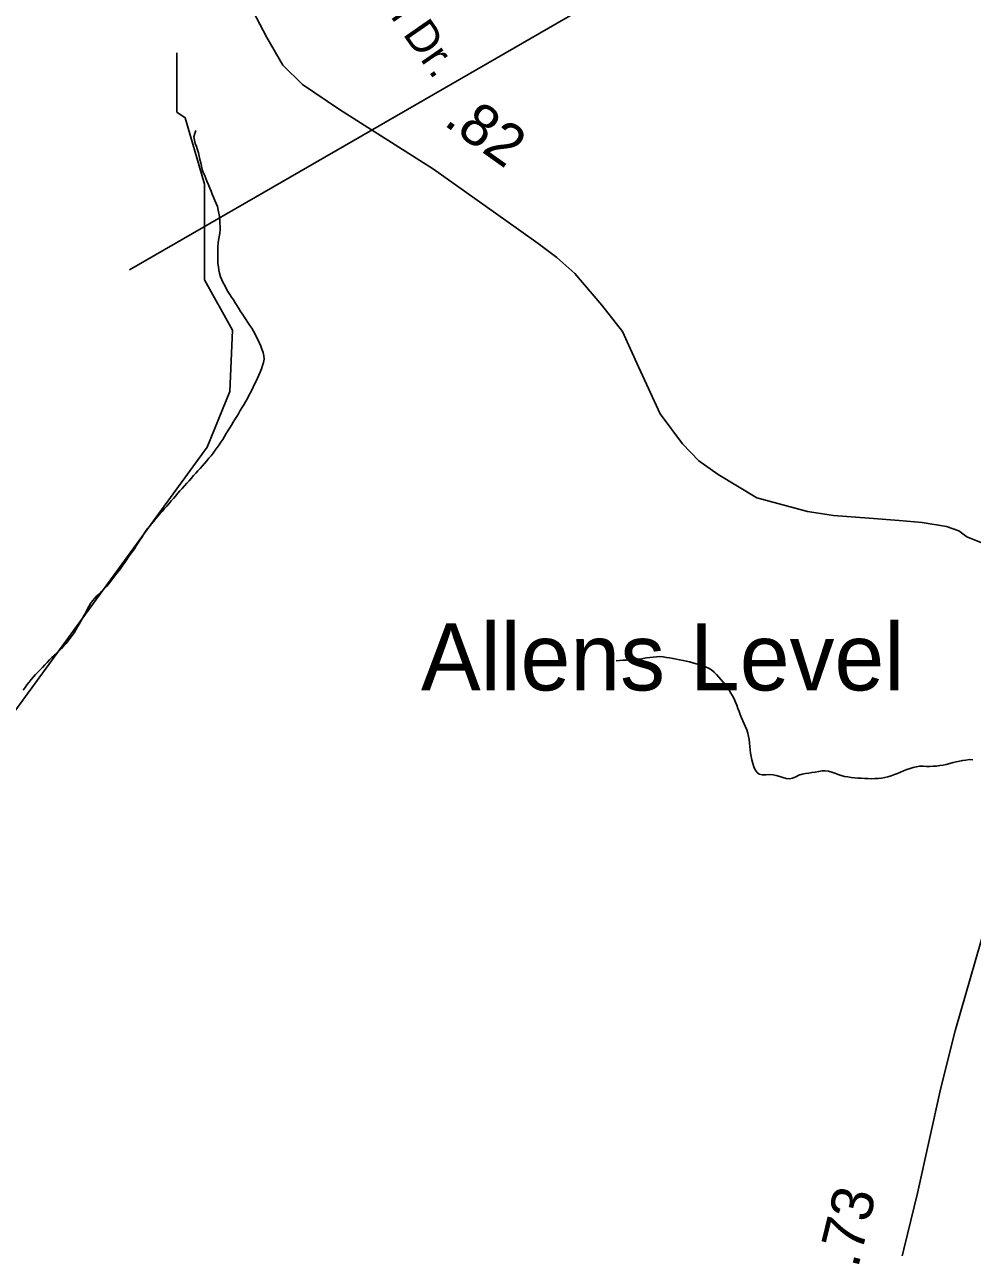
# Model space of a CAD drawing. Extents: x 1950930 to 2061844, y 904556 to 1017002.
# Drawn here: x 1990780 to 1993610, y 935305 to 938954 of the extents above; entities that cross this region are included whole.
import ezdxf

# ---------------------------------------------------------------- set-up
doc = ezdxf.new("R2010")
doc.units = 0
for name, color, linetype in [('Exist Civil Demographics Community Label', 7, 'Continuous'), ('Exist Hydrographic Creek Single Shore', 7, 'Continuous'), ('Exist Hydrographic Misc Water Feature', 7, 'Continuous'), ('Exist Road Non-System Type 51 Label', 7, 'Continuous'), ('Exist Road Primary NC Attributed', 7, 'Continuous'), ('Exist Road Primary NC Mileage Hundredths English Label', 7, 'Continuous'), ('Exist Road Primary NC Structure Culvert Number Label', 7, 'Continuous'), ('Exist Road Primary US Structure Standard Bridge CELL', 7, 'Continuous'), ('Exist Road Secondary Type 51 Attributed', 7, 'Continuous')]:
    doc.layers.add(name, color=color, linetype=linetype)

msp = doc.modelspace()

# ---------------------------------------------------------------- linework, layer by layer
at = {"layer": 'Exist Hydrographic Creek Single Shore'}
for points in [[(1990098.8, 935194), (1990082.8, 935611.2), (1990048.8, 935644.7), (1990065.8, 935900.3), (1990149.9, 936085.6), (1990415.8, 936185.1), (1990491.9, 936268.9), (1990516.9, 936626.1), (1990567, 936733.5), (1990724.8, 936868), (1991325.9, 937692.4), (1991392.9, 937858.4), (1991400.9, 938042.1), (1991317.9, 938191.4), (1991317.9, 938477), (1991259.8, 938675.2), (1991234.8, 938692.1), (1991234.8, 938869.3)], [(1992546.5, 937055.4), (1992556.3, 937055.9), (1992566.6, 937056.8), (1992576.6, 937057.3), (1992586.4, 937058.6), (1992596.3, 937059.1), (1992606.3, 937060), (1992616.6, 937060.5), (1992626.6, 937061.9), (1992636.7, 937063.6), (1992646.1, 937065), (1992656.2, 937066.3), (1992666, 937066.8), (1992676.5, 937067.7), (1992685.9, 937066.6), (1992695.9, 937065.5), (1992705.4, 937063.6), (1992715.8, 937061.7), (1992725.9, 937060.5), (1992735.5, 937057.9), (1992745.6, 937056.3), (1992755.4, 937054.5), (1992765, 937051.7), (1992774.9, 937049.1), (1992784.5, 937046.4), (1992794, 937043.7), (1992803.6, 937040.2), (1992812.8, 937036.9), (1992822, 937033.4), (1992830.5, 937028.5), (1992838.2, 937021.6), (1992845.4, 937014), (1992852.4, 937006.4), (1992858.8, 936999.7), (1992865.1, 936991.5), (1992871.5, 936984.1), (1992877.4, 936975.9), (1992883.2, 936967.2), (1992888.7, 936959.1), (1992893.6, 936950.6), (1992897.9, 936941.5), (1992902, 936932.3), (1992905.9, 936923.2), (1992909.4, 936913.3), (1992913.1, 936904.3), (1992916.6, 936895.2), (1992920.1, 936885.3), (1992924.2, 936876.2), (1992927.6, 936867.2), (1992932.2, 936858), (1992935.6, 936848.8), (1992939.1, 936839), (1992941.4, 936829.8), (1992942.8, 936820.2), (1992943.8, 936809), (1992944.9, 936799.2), (1992945.5, 936789.8), (1992946.7, 936779.8), (1992948.8, 936769.8), (1992951, 936760.1), (1992953.5, 936749.2), (1992957, 936739.3), (1992960.9, 936730.2), (1992966.4, 936722), (1992973.2, 936716.6), (1992982.2, 936715.1), (1992992.9, 936715.5), (1993003.7, 936716), (1993014.2, 936715.2), (1993024, 936713.3), (1993034.1, 936709.7), (1993043.3, 936707.1), (1993053.6, 936704.4), (1993063.2, 936703.2), (1993072.2, 936704.8), (1993081.8, 936709), (1993091.3, 936713.6), (1993100.7, 936716.7), (1993110.8, 936718.7), (1993120.8, 936720.1), (1993130.4, 936721.9), (1993140.3, 936723.2), (1993150.5, 936725.3), (1993160.6, 936726.6), (1993169.8, 936726.8), (1993179.9, 936725.7), (1993189.7, 936723), (1993198.9, 936719.5), (1993208.6, 936716.1), (1993218, 936712.6), (1993227.8, 936709.9), (1993237.9, 936708.8), (1993247.3, 936706.9), (1993257.4, 936705.8), (1993267.4, 936705.1), (1993277.5, 936704.8), (1993287.5, 936703.7), (1993297.8, 936703.8), (1993307.8, 936703.4), (1993317.9, 936704)], [(1993317.9, 936704), (1993327.7, 936704.5), (1993338, 936705.3), (1993347.6, 936706.7), (1993356.8, 936709), (1993366.3, 936712), (1993376.3, 936715.7), (1993385.3, 936718.8), (1993394.3, 936722.7), (1993404, 936726.9), (1993413.6, 936730.8), (1993423.1, 936733.8), (1993432.5, 936736.9), (1993442.1, 936739), (1993451.8, 936740.4), (1993462, 936740.5), (1993472.1, 936740.1), (1993482.3, 936739.8), (1993492.2, 936740.8), (1993502, 936741.3), (1993512, 936742.6), (1993522.1, 936743.9), (1993531.3, 936746.2), (1993541.6, 936748.7), (1993551.4, 936751.6), (1993560.6, 936753.9), (1993570.7, 936755.9), (1993580.5, 936757.8), (1993590, 936759.1), (1993600.4, 936760.5), (1993610.1, 936760.1)]]:
    msp.add_lwpolyline(points, dxfattribs=at)
at = {"layer": 'Exist Hydrographic Misc Water Feature'}
for points in [[(1991292.2, 938637), (1991288.9, 938628.1), (1991286, 938618.4), (1991287.4, 938608.5), (1991289.9, 938598.3), (1991293.6, 938589.2), (1991296.5, 938579.5), (1991299.3, 938570.5), (1991301.4, 938560.4), (1991303.6, 938550.8), (1991306.3, 938540.6), (1991308.4, 938530.6), (1991311, 938520.8), (1991314.1, 938511.8), (1991318.2, 938502.7), (1991321.3, 938493.7), (1991325.2, 938483.8), (1991329.3, 938474.7), (1991333.2, 938465.5), (1991337.3, 938456.3), (1991340.8, 938447.3), (1991344.9, 938438.2), (1991348.7, 938428.2), (1991352.2, 938419.2), (1991355.9, 938410.1), (1991358.4, 938399.9), (1991360.2, 938390.4), (1991361.9, 938380.4), (1991363.3, 938370.4), (1991363.7, 938360.6), (1991364.3, 938350.8), (1991364.3, 938341.1), (1991363.5, 938331), (1991361.3, 938320.4), (1991359.6, 938310.5), (1991358.2, 938301), (1991357, 938291.1), (1991357, 938281.3), (1991357, 938271.2), (1991357, 938260.6), (1991357.4, 938250.8), (1991357.8, 938240.9), (1991359, 938230.3), (1991360.4, 938220.3), (1991362.7, 938211.4), (1991365.4, 938201.2), (1991369.3, 938192.1), (1991372.9, 938183.1), (1991377.9, 938175), (1991382.4, 938165.9), (1991387.7, 938157.3), (1991393, 938148.3), (1991398.4, 938139.8), (1991403.9, 938131.7), (1991409.6, 938123.1), (1991414.6, 938114.3), (1991419.9, 938106.1), (1991425.2, 938097.6), (1991430.8, 938089.5), (1991436.1, 938080.9), (1991442, 938072.8), (1991447.4, 938064.2), (1991453.3, 938056), (1991458.7, 938047.5), (1991463.6, 938038.6), (1991468.5, 938030.1), (1991473.2, 938020.9), (1991477.3, 938012.2), (1991481.8, 938003), (1991485.3, 937993.9), (1991489, 937984.8), (1991492.5, 937975), (1991495, 937964.8), (1991495.6, 937955), (1991493.9, 937945.1), (1991491.1, 937936.2), (1991487.8, 937926.6), (1991483.9, 937916.6), (1991480, 937907.8), (1991475.5, 937898.8), (1991471.8, 937889.3), (1991467.3, 937880.1), (1991462.8, 937871.1), (1991458.5, 937862.4), (1991453.9, 937853.4), (1991449.4, 937844.4), (1991444.7, 937836.2), (1991439.8, 937827.5), (1991434.9, 937818.5), (1991429.5, 937809.6), (1991424.4, 937801.5), (1991419.5, 937792.5), (1991414, 937784.4), (1991408.6, 937775.5), (1991403.5, 937767.4), (1991398.2, 937758.3), (1991393, 937750.2), (1991387.7, 937741.7), (1991382.6, 937733.5), (1991377.3, 937724.6)], [(1991377.3, 937724.6), (1991372.3, 937715.6), (1991366.8, 937707.6), (1991361.1, 937699.5), (1991355.5, 937691.4), (1991349.6, 937683.4), (1991343.4, 937675), (1991337.1, 937667), (1991330.7, 937659.8), (1991324.3, 937651.9), (1991318, 937644.3), (1991311.2, 937637.3), (1991304.5, 937629.4), (1991298.1, 937621.8), (1991291.3, 937614.7), (1991284.6, 937607.6), (1991278.2, 937599.2), (1991271.4, 937592.1), (1991264.7, 937584.7), (1991257.5, 937577.7), (1991251.1, 937569.7), (1991244.4, 937562.2), (1991237.6, 937555.1), (1991231, 937546.7), (1991224.9, 937539.5), (1991218.1, 937532.5), (1991211.8, 937524.6), (1991205, 937517), (1991198.7, 937509.9), (1991191.9, 937502), (1991185.1, 937494.5), (1991178.6, 937486.5), (1991172, 937479.5), (1991166, 937472.2), (1991159.5, 937463.9), (1991153.1, 937455.9), (1991146.8, 937448.8), (1991141.2, 937440.7), (1991135.5, 937431.8), (1991130.2, 937423.3), (1991124.6, 937415.6), (1991119.5, 937406.7), (1991113.8, 937398.6), (1991108.4, 937389.7), (1991102.9, 937381.6), (1991096.9, 937373.6), (1991091.2, 937365), (1991085.7, 937357.4), (1991080.1, 937348.9), (1991074, 937341), (1991068.2, 937332), (1991062.5, 937324.9), (1991056.3, 937316.8), (1991050.4, 937308.8), (1991044.2, 937300.4), (1991037.9, 937292.5), (1991031.9, 937285.2), (1991025.6, 937277.3), (1991018.4, 937270.2), (1991011.2, 937262.8), (1991004.1, 937255.3), (1990996.7, 937249.2), (1990989.9, 937241.7), (1990983.1, 937234.6), (1990977.6, 937226.5), (1990972.7, 937217.5), (1990967.8, 937208.5), (1990963.3, 937199.5), (1990958.5, 937190.9), (1990953.4, 937182.8), (1990948.5, 937173.7), (1990943.6, 937164.7), (1990938.2, 937156.2), (1990933.5, 937147.6), (1990928.2, 937139.1), (1990922.7, 937131), (1990917.1, 937122.9), (1990911, 937114.5), (1990904.6, 937106.6), (1990898.2, 937099.4), (1990891.1, 937091.9), (1990883.9, 937084.9), (1990876.9, 937078.3), (1990869.3, 937071.3), (1990862.4, 937064.6), (1990855.2, 937057.7), (1990848, 937050.2), (1990840.8, 937043.1), (1990834.1, 937035.6), (1990826.9, 937028.7), (1990820.3, 937021.6), (1990813.6, 937014), (1990807.2, 937006.9), (1990800.2, 936999), (1990793.9, 936991.4), (1990787.5, 936983.4), (1990782, 936975.4), (1990776.4, 936967.3)]]:
    msp.add_lwpolyline(points, dxfattribs=at)
at = {"layer": 'Exist Road Primary NC Attributed'}
msp.add_lwpolyline([(1992963.6, 933555.9), (1992975.7, 933686.9), (1992993.7, 933790.8), (1993039.2, 933937.2), (1993100.9, 934182.6), (1993183.2, 934481.8), (1993276, 934829.5), (1993352.1, 935095), (1993374.7, 935177.8), (1993445.4, 935466.9), (1993515.2, 935781), (1993557.7, 935950.8), (1993788, 936747.8), (1993897.1, 937144.5), (1993942.2, 937290.6)], dxfattribs=at)
at = {"layer": 'Exist Road Primary NC Structure Culvert Number Label'}
msp.add_line((1995710.7, 940885.2), (1991093.3, 938221.3), dxfattribs=at)
at = {"layer": 'Exist Road Secondary Type 51 Attributed'}
msp.add_lwpolyline([(1993672.1, 937392.9), (1993592.3, 937425), (1993568.3, 937443.3), (1993531.4, 937455.7), (1993459.1, 937467.6), (1993391.1, 937473.6), (1993301.4, 937480.3), (1993194.7, 937488.5), (1993116.6, 937500.8), (1992965.5, 937541), (1992850.6, 937610.7), (1992793.1, 937651.8), (1992744, 937702.8), (1992677.3, 937792.1), (1992612.7, 937932.3), (1992564.6, 938037.7), (1992502.9, 938116), (1992422.7, 938210.7), (1992368.9, 938258.1), (1992312.9, 938300.3), (1992254.3, 938342), (1992001.2, 938521.8), (1991720.7, 938700.2), (1991609.8, 938774.4), (1991551.8, 938832.4), (1991503.8, 938914.5), (1991461.9, 938994.4)], dxfattribs=at)

# ---------------------------------------------------------------- texts
at = {"layer": 'Exist Civil Demographics Community Label'}
msp.add_text('Allens Level', height=200, dxfattribs=at).set_placement((1991963.5, 936966.9))
at = {"layer": 'Exist Road Non-System Type 51 Label'}
msp.add_text('Autumn Dr.', height=95, rotation=304.7631, dxfattribs=at).set_placement((1991637.9, 939314.2))
at = {"layer": 'Exist Road Primary NC Mileage Hundredths English Label'}
msp.add_text('.73', height=125, rotation=76.2563, dxfattribs=at).set_placement((1993267.4, 935240.5))
at = {"layer": 'Exist Road Primary US Structure Standard Bridge CELL'}
msp.add_text('.82', height=125, rotation=324.6116, dxfattribs=at).set_placement((1992027.7, 938656.3))

doc.saveas('drawing.dxf')
